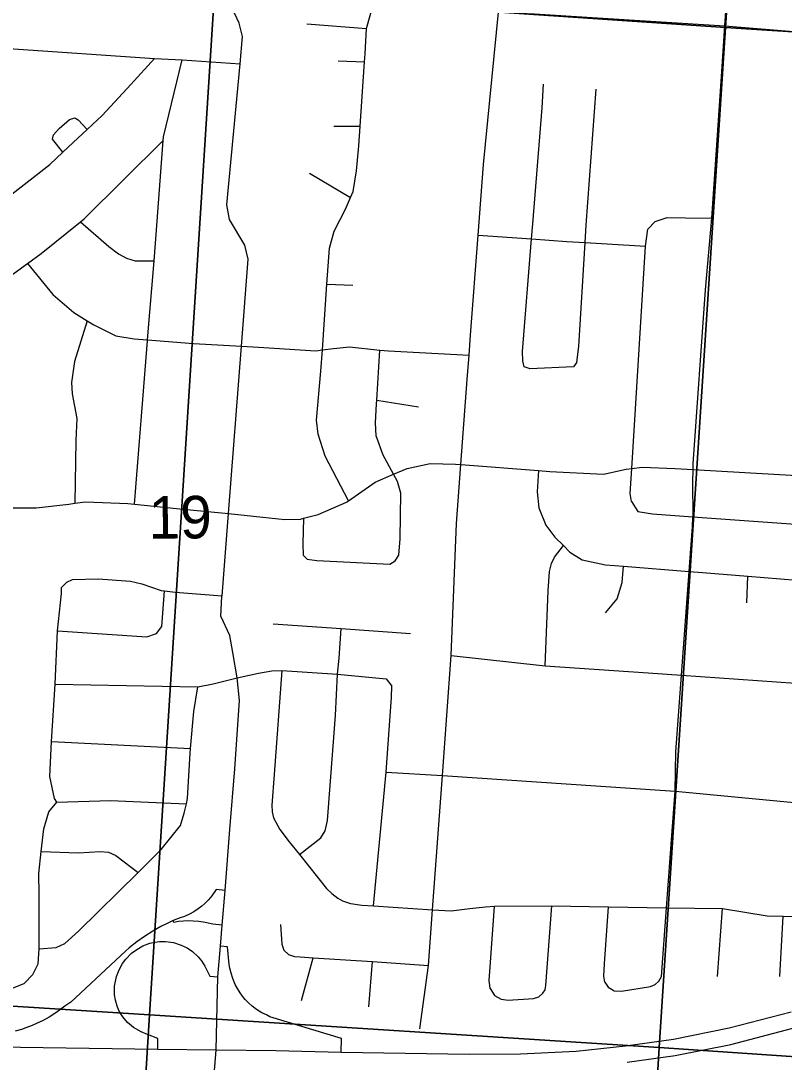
# Model space of a CAD drawing. Extents: x 114604 to 551442, y 316898 to 567001.
# Drawn here: x 228709 to 232679, y 375870 to 381286 of the extents above; entities that cross this region are included whole.
import ezdxf

# ---------------------------------------------------------------- set-up
doc = ezdxf.new("R2010")
doc.units = 0
for name, color, linetype in [('GE_P_Alignment_100_Cardinal_Points', 7, 'Continuous'), ('GE_P_Alignment_500_Cardinal_Points', 7, 'Continuous'), ('GE_P_Alignment_500_Stations', 7, 'Continuous'), ('PV_X_Curb', 7, 'Continuous'), ('SN_P_Signs', 7, 'Continuous')]:
    doc.layers.add(name, color=color, linetype=linetype)

msp = doc.modelspace()

# ---------------------------------------------------------------- linework, layer by layer
at = {"layer": 'GE_P_Alignment_100_Cardinal_Points'}
for p, q in [((232370.9, 381260), (232413.3, 381889)), ((230196.9, 381270.1), (230507.5, 381245)), ((232353.3, 380996.6), (232370.9, 381260)), ((230360, 381078.2), (230497.1, 381072.6)), ((230337.5, 380737.2), (230473.4, 380737.9)), ((230210.4, 380494), (230424, 380367.7)), ((230301.2, 379915.5), (230435.5, 379911.3)), ((230559.7, 379313), (230776.9, 379279)), ((232486, 378259.9), (232490.9, 378398)), ((230020.9, 378150.6), (230375.6, 378126)), ((230375.6, 378126), (230736.3, 378099.4)), ((228868.3, 377538.1), (229591.4, 377501.2)), ((232333.4, 376316.2), (232358.6, 376669.6)), ((232657.6, 376316.4), (232674.2, 376630.2)), ((230168.1, 376191.7), (230228.8, 376413.4)), ((230518.9, 376159.1), (230538.1, 376393.4))]:
    msp.add_line(p, q, dxfattribs=at)
for points in [[(229468.6, 381445.4), (229767.5, 381422.9), (230540.9, 381368.1), (230722.1, 381360.6), (231059.4, 381342.4), (231194.1, 381330.9), (231380.5, 381321.9), (231708.4, 381301.4), (232370.9, 381260), (232918.6, 381214.3), (233497.7, 381173.8), (233650.9, 381162.6)], [(229833.2, 377869.2), (229810.8, 378001.5), (229795.9, 378089.8), (229748.5, 378190), (229755, 378292.2), (229755.3, 378295.8), (229788.4, 378723.3), (229855.8, 379593.2), (229890.8, 380046), (229873.2, 380118.3), (229793.8, 380253), (229780.2, 380329.3), (229849.6, 381062.8), (229861.9, 381204.2), (229845.2, 381273.3), (229819.7, 381326.1), (229795.9, 381368.6), (229767.5, 381422.9)], [(230413.3, 378789.3), (230291.3, 379022.2), (230254.8, 379136.4), (230246.4, 379208.5), (230269.3, 379463.4), (230277.1, 379574.2), (230301.2, 379915.5), (230314.4, 380103.3), (230338, 380191.7), (230397.6, 380306.2), (230424, 380367.7), (230437.2, 380398.7), (230454.8, 380505), (230466.2, 380635.5), (230473.4, 380737.9), (230497.1, 381072.6), (230500.1, 381114.9), (230507.5, 381245), (230540.9, 381368.1)], [(231048.2, 379650.3), (231088, 380170.5), (231116.2, 380538.8), (231194.1, 381330.9)], [(227438.8, 381224.9), (228296.5, 381138.2), (228498.7, 381123.7), (228645.7, 381141.4), (229403.7, 381090.6), (229547.1, 381083.2), (229849.6, 381062.8)], [(228607.9, 380342.4), (228859.2, 380537.8), (228927.2, 380602), (228980.8, 380652.5), (229053.5, 380720.2), (229132.3, 380793.5), (229281.7, 380954.4), (229403.7, 381090.6)], [(229300.3, 378771.9), (229367.1, 379621.8), (229367.5, 379626.3), (229401.6, 380038), (229418.6, 380243.4), (229449.5, 380663.7), (229450.9, 380682.5), (229547.1, 381083.2)], [(232068, 376673.5), (232093.8, 377026.2), (232112.6, 377279.7), (232116, 377484.7), (232145.6, 377882.6), (232185.8, 378422.7), (232189.3, 378469.9), (232203, 378654.3), (232205.1, 378706.4), (232205.3, 378710.5), (232204, 378889.1), (232205.6, 378951.9), (232206.4, 378981.4), (232270.2, 379886.2), (232303.8, 380259.3), (232353.3, 380996.6)], [(231601.2, 379511.1), (231583.3, 379486.9), (231357, 379475.9), (231352.7, 379477.3), (231326.9, 379485.9), (231320.7, 379517.9), (231318.5, 379566.1), (231365.2, 380151.3), (231371.5, 380230.1), (231420.8, 380834), (231428.3, 380956.4)], [(231601.2, 379511.1), (231610.9, 379591.3), (231644.4, 380132.7), (231650, 380223.3), (231700.9, 380929.5)], [(228927.2, 380602), (228872.7, 380670.2), (228878.6, 380692.2), (228908.5, 380726.4), (228962.3, 380772.7), (228990.3, 380780.9), (229006.4, 380770.9), (229053.5, 380720.2)], [(227614.1, 379431.8), (227865.1, 379517.5), (228115, 379630.8), (228340.8, 379760.1), (228444.7, 379824.8), (228616.4, 379931.8), (228742.8, 380023.3), (228814.1, 380075), (229018.9, 380241.2), (229037.6, 380256.4), (229449.5, 380663.7)], [(229018.9, 380241.2), (229166.5, 380112.6), (229216.8, 380074.7), (229258.9, 380050.7), (229303.1, 380036.9), (229401.6, 380038)], [(231884.8, 378786), (231879, 378828.1), (231887, 378957.9), (231958.3, 380113.2), (231970.8, 380202.4), (232009.1, 380242.4), (232071.3, 380262.2), (232165.5, 380261.8), (232303.8, 380259.3)], [(231088, 380170.5), (231365.2, 380151.3), (231548.3, 380138.6), (231644.4, 380132.7), (231958.3, 380113.2)], [(228742.8, 380023.3), (228875.2, 379862.7), (228983.8, 379768.8), (229054.2, 379725.9), (229088.3, 379705.1), (229202.7, 379647.4), (229298.9, 379631.8), (229367.5, 379626.3), (229607.5, 379607), (229855.8, 379593.2), (229944.2, 379588.4), (230242.7, 379569.6), (230277.1, 379574.2), (230334.8, 379582), (230418.9, 379590.3), (230576.3, 379573.8), (230621.4, 379569.1), (231040.4, 379547.1)], [(229054.2, 379725.9), (228987, 379514.2), (228971.4, 379405.8), (228975.7, 379345.6), (229000.3, 379217.4), (228994.9, 379103), (228989.4, 378776.7)], [(230784.2, 376043.3), (230828.4, 376372.9), (230849.7, 376662.3), (230902, 377361.3), (230948, 377986.1), (230975.6, 378672), (230998.2, 378978.5), (231030.6, 379419.9), (231040.4, 379547.1), (231042.3, 379572.3), (231048.2, 379650.3)], [(230656.4, 378478.2), (230674.3, 378506.3), (230682, 378592.6), (230684.9, 378829.3), (230668.6, 378889.4), (230647.9, 378927.6), (230593.8, 379027.5), (230557.3, 379127.6), (230553, 379195.8), (230558.5, 379294.1), (230559.7, 379313), (230576.3, 379573.8)], [(228632.3, 378753), (228788.4, 378753.6), (228958.4, 378772.3), (228989.4, 378776.7), (229044.3, 378784.7), (229264.5, 378775.5), (229300.3, 378771.9), (229518.5, 378750.2), (229788.4, 378723.3), (230049.2, 378695.9), (230081.2, 378692.5), (230163.2, 378694.9), (230179.1, 378699.1), (230255.1, 378719.3), (230402.9, 378782), (230413.3, 378789.3), (230552.6, 378886.8), (230647.9, 378927.6), (230718.4, 378957.7), (230838.3, 378984.2), (230970.4, 378980.7), (230998.2, 378978.5), (231401.9, 378947.1), (231460.8, 378942.6), (231738.9, 378927.6), (231856.9, 378954.1), (231887, 378957.9), (231940.9, 378964.5), (232113, 378957.2), (232205.6, 378951.9), (232475.2, 378936.6), (233138.9, 378898.7)], [(231401.9, 378947.1), (231394, 378836.1), (231403.6, 378753.8), (231439.4, 378663.3), (231487.2, 378600.9), (231531.1, 378556.6), (231565.1, 378522.3), (231629, 378481.9), (231749.2, 378457.4), (231843.3, 378449.9), (232185.8, 378422.7), (232254.2, 378417.3), (232490.9, 378398), (232745.1, 378377.2)], [(231884.8, 378786), (231918.7, 378733.7), (231994.8, 378721.4), (232205.1, 378706.4), (233127.2, 378640.7), (233217.2, 378634.3), (234455.6, 378555.2), (234572, 378546.2), (234850.3, 378533.2), (234894.5, 378521.4), (235131, 378510.5), (235259.3, 378532), (235355.7, 378559.8), (235433.2, 378565.1), (235437.9, 378565.4), (236015.7, 378516.8), (236087.1, 378510.7), (236744.4, 378470.1), (236794.6, 378477.9), (236826.7, 378489.8), (236872.9, 378531.7)], [(230179.1, 378699.1), (230175.3, 378566.4), (230177.5, 378506.3), (230197.7, 378486.3), (230247.8, 378478.5), (230628.5, 378460), (230656.4, 378478.2)], [(231436.1, 377931.1), (231452, 378322.1), (231458.4, 378422.4), (231468.6, 378464.5), (231484.8, 378496.6), (231531.1, 378556.6)], [(231750.2, 378206.6), (231810.6, 378280.6), (231837, 378364.7), (231843.3, 378449.9)], [(228948.1, 378366.8), (228978.1, 378380.9), (229110.3, 378383.5), (229278.7, 378372.1), (229338.8, 378358.4), (229439.2, 378322.7), (229455.9, 378320.9), (229511.3, 378315), (229755.3, 378295.8)], [(228611.3, 376247.4), (228669.4, 376257.7), (228725.4, 376280), (228771.2, 376326.3), (228799, 376382.6), (228804.5, 376460.3), (228804.1, 376579.1), (228803.4, 376741.6), (228802.9, 376851.9), (228814.2, 376966.1), (228827.8, 377084.6), (228853.5, 377173), (228895.3, 377223.3), (228883.2, 377241.3), (228858.7, 377355.6), (228868.3, 377538.1), (228887.2, 377835.5), (228899.2, 378113.9), (228920.4, 378308.5), (228920.3, 378338.6), (228948.1, 378366.8)], [(228899.2, 378113.9), (229364.2, 378081.7), (229414.2, 378100), (229442, 378136.2), (229455.9, 378320.9)], [(230157.6, 376950.9), (230268.4, 377036.5), (230292.3, 377072.7), (230304.1, 377126.9), (230345.6, 377672.6), (230355.2, 377887.6), (230365.4, 377971.5), (230375.6, 378126)], [(230948, 377986.1), (231436.1, 377931.1), (231971.4, 377894.6), (232145.6, 377882.6), (232738.4, 377841.6), (234041.4, 377754.1), (234795.2, 377697.1)], [(228887.2, 377835.5), (229629.5, 377822), (229708.4, 377837.7), (229833.2, 377869.2), (229944.5, 377894), (230015, 377905.4), (230065.7, 377906.8), (230355.2, 377887.6), (230609.1, 377863.4), (230637.7, 377825.8)], [(230065.7, 377906.8), (230026.6, 377366.8), (230015, 377206.3), (230015.3, 377173.1), (230022.6, 377141.2), (230056.2, 377081.1), (230104.9, 377016.5), (230157.6, 376950.9), (230298.2, 376773.5), (230326, 376747.3), (230357.2, 376723), (230382.7, 376709.8), (230423.8, 376695.2), (230481.7, 376686.9), (230542.4, 376683.3), (230849.7, 376662.3), (230946.7, 376657.8), (231044.2, 376668.9), (231125, 376679), (231173.1, 376682), (231470.8, 376683.2), (231765.9, 376678.5), (232068, 376673.5), (232358.6, 376669.6), (232590.1, 376631), (232674.2, 376630.2), (232888.6, 376628.2)], [(229796.5, 377079.7), (229822.2, 377395.5), (229845.3, 377750.7), (229833.2, 377869.2)], [(230542.4, 376683.3), (230609.1, 377379.2), (230637.1, 377769.2), (230637.7, 377825.8)], [(228804.5, 376460.3), (228892.8, 376467.2), (228936.8, 376487.4), (229008.6, 376551.9), (229318.3, 376857.5), (229439.3, 376976.9), (229538.9, 377101.7), (229558.7, 377165.9), (229569.7, 377213.3), (229576.3, 377242.2), (229589.3, 377476.9), (229591.4, 377501.2), (229608.3, 377693.6), (229629.5, 377822)], [(230609.1, 377379.2), (230902, 377361.3), (232060, 377283.2)], [(228895.3, 377223.3), (229175.7, 377230.5), (229569.7, 377213.3)], [(232060, 377283.2), (232112.6, 377279.7), (232787.7, 377215.5)], [(229629.1, 374725), (229657.3, 375186.3), (229666.8, 375308.8), (229668.9, 375340), (229683.8, 375510.1), (229718.1, 375845.7), (229724.8, 375934), (229734.2, 376313.8), (229747.2, 376473.4), (229756.1, 376583), (229770.8, 376763.8), (229796.5, 377079.7)], [(228814.2, 376966.1), (229006.7, 376959.1), (229120.9, 376965.5), (229165, 376961.7), (229203.1, 376945.8), (229318.3, 376857.5)], [(231150.7, 376254.1), (231145, 376296.8), (231150.2, 376364), (231173.1, 376682)], [(231403, 376210.3), (231424.5, 376228.8), (231435.3, 376247.5), (231437.7, 376258), (231440, 376268.5), (231470.8, 376683.2)], [(231746.4, 376287), (231740.7, 376318.3), (231745.1, 376381.3), (231765.9, 376678.5)], [(232027.9, 376291.2), (232040.6, 376315.8), (232068, 376673.5)], [(230059.1, 376586.2), (230066.6, 376484), (230077.2, 376452.8), (230100.7, 376429.6), (230132, 376419.7), (230162.4, 376417.7), (230228.8, 376413.4), (230538.1, 376393.4), (230828.4, 376372.9)], [(231746.4, 376287), (231763.3, 376260.1), (231784.1, 376248.4), (231795.5, 376241.9), (231832.5, 376240.4), (231984.7, 376263.9), (231996.7, 376268.9), (232008.6, 376273.9), (232027.9, 376291.2)], [(231150.7, 376254.1), (231162.4, 376234.5), (231173.4, 376217.6), (231206.4, 376198.5), (231244.2, 376192.9), (231268, 376194.7), (231323.3, 376198.7), (231375.7, 376201.9), (231403, 376210.3)]]:
    msp.add_lwpolyline(points, dxfattribs=at)
at = {"layer": 'GE_P_Alignment_500_Cardinal_Points'}
for points in [[(229770.8, 376763.8), (229724.7, 376768), (229701.5, 376735.2), (229684.9, 376715.1), (229666.2, 376695.9), (229650.8, 376682.2), (229631.2, 376667), (229608.1, 376651.9), (229586.3, 376640), (229560.2, 376628.4), (229537.8, 376620.4), (229501.1, 376606.7), (229469, 376591.9), (229436.5, 376575.4), (229394.5, 376551.6), (229351.9, 376524.4), (229311.8, 376495.7), (229272.8, 376464.6), (229253.1, 376447.4), (228968.6, 376181.9), (228938.2, 376161.3), (228910.2, 376140.2), (228885.1, 376123), (228855.7, 376104.8), (228821.1, 376085.9), (228794.4, 376072.9), (228767.9, 376061.3), (228734.8, 376048.7), (228711.5, 376040.9), (228679, 376031.6)], [(229756.1, 376583), (229706.8, 376587.5), (229667, 376597), (229634.2, 376602), (229604.4, 376604.4), (229578.6, 376604.8), (229555.6, 376603.9), (229528.4, 376601.2), (229505.3, 376597.5), (229501.1, 376606.7)], [(229420.8, 375938.9), (229422.1, 375993.7), (229367.4, 376013.5), (229335.4, 376028.1), (229294.6, 376051.4), (229262.8, 376076.4), (229239.1, 376105.6), (229221, 376136.5), (229210.1, 376162.3), (229201.3, 376192.9), (229196.7, 376221.4), (229196.3, 376265.8), (229205.8, 376316.3), (229219.3, 376351.4), (229237.6, 376383.6), (229254.4, 376405.8), (229284.9, 376436.9), (229311.6, 376457.2), (229343.9, 376475.2), (229380.2, 376488.7), (229406.2, 376494.7), (229430.1, 376497.6), (229461, 376498), (229502.6, 376492.4), (229543.5, 376479.6), (229573.9, 376464.5), (229602.2, 376445.3), (229631.6, 376418.2), (229649, 376397.1), (229666.1, 376370.4), (229691.6, 376317.7), (229734.2, 376313.8)], [(230375.5, 375923.1), (230376.7, 375994), (230003.3, 376106.9), (229985.7, 376117), (229963, 376126.3), (229935.2, 376143.9), (229911.5, 376162.2), (229892.9, 376179), (229876.2, 376196.5), (229861.4, 376214.3), (229848.9, 376231.7), (229835.5, 376253.1), (229824.3, 376274.4), (229811.2, 376305.2), (229802.5, 376332.5), (229796.2, 376359.7), (229793.1, 376378.8), (229784.5, 376470), (229747.2, 376473.4)]]:
    msp.add_lwpolyline(points, dxfattribs=at)
at = {"layer": 'GE_P_Alignment_500_Stations'}
for points in [[(231863.2, 375870.1), (232112, 375905), (232402.6, 375963), (232724.8, 376046.7), (233079.9, 376157.2), (233835.5, 376410.5), (234346.4, 376582), (234736.9, 376713.2), (235083, 376830.1), (235516.7, 376969.2), (235930.1, 377086.5), (236277.7, 377171.7), (236671.1, 377257.1), (237040.4, 377324.6), (237428.9, 377383.3), (237982.5, 377450.9), (238983, 377579.2), (239243.4, 377610), (240105.9, 377718.5)], [(226687.6, 375984.3), (227578.6, 375967.9), (228585.3, 375951), (229420.8, 375938.9), (229724.8, 375934), (230035.1, 375930.9), (230375.5, 375923.1), (231041.1, 375911.6), (231308.2, 375913.5), (231597.8, 375927), (231854.3, 375955.6), (232103.2, 375990.4), (232393.8, 376048.4), (232716, 376132.1)]]:
    msp.add_lwpolyline(points, dxfattribs=at)
at = {"layer": 'SN_P_Signs'}
for points in [[(232719.4, 386494.6), (232374.1, 381251), (229716, 381433.4), (230056.3, 386670.9)], [(232719.4, 386494.6), (235378, 386308.8), (235024.7, 381081.2), (232374.1, 381251)], [(227050.5, 381616.3), (229716, 381433.4), (229378.8, 376115.9), (226721.3, 376284.8)], [(229716, 381433.4), (232374.1, 381251), (232028.8, 375947.4), (229378.8, 376115.9)], [(232374.1, 381251), (235024.7, 381081.2), (234673.6, 375766.5), (232028.8, 375947.4)], [(229378.8, 376115.9), (229048.5, 370768.4), (226380.1, 370939.2), (226721.3, 376284.8)], [(232028.8, 375947.4), (231709.7, 370603.9), (231381.6, 370619.2), (229048.5, 370768.4), (229378.8, 376115.9)], [(234673.6, 375766.5), (234339.3, 370417), (231709.7, 370603.9), (232028.8, 375947.4)]]:
    msp.add_lwpolyline(points, close=True, dxfattribs=at)

# ---------------------------------------------------------------- texts
at = {"layer": 'PV_X_Curb'}
msp.add_text('19', height=221.01, rotation=0.4142, dxfattribs=at).set_placement((229373.8, 378592.7))

doc.saveas('drawing.dxf')
